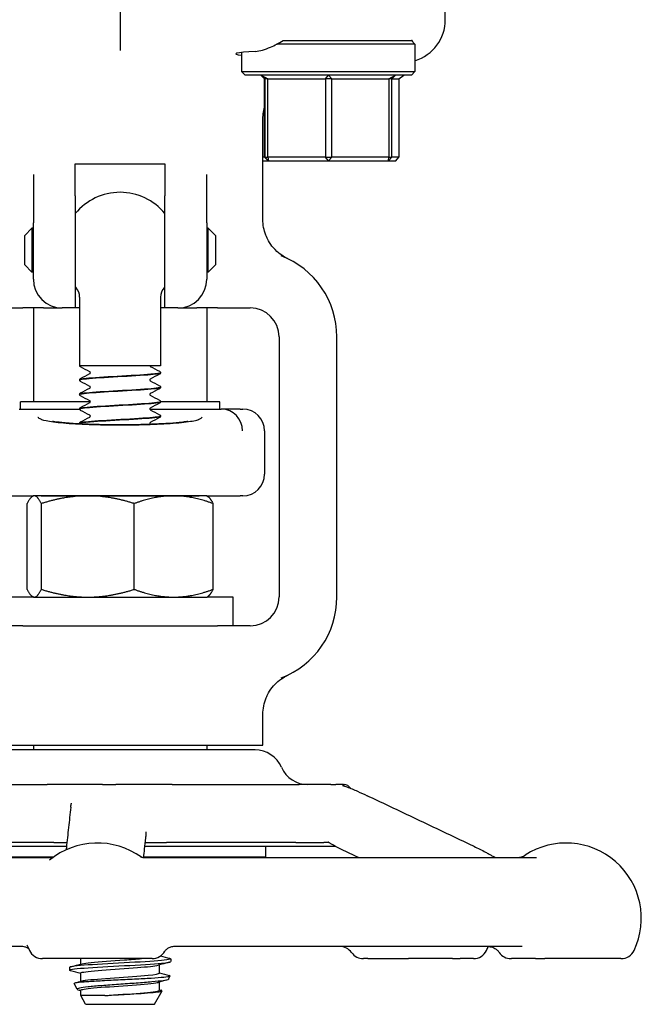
# Model space of a CAD drawing. Header units: inches. Extents: x 18 to 846, y -67 to 561.
# Tile 620 of 656: x 482.74 to 485.43, y 468.37 to 472.63. Entities that reach past the tile are written whole.
import ezdxf

# ---------------------------------------------------------------- set-up
doc = ezdxf.new("R2010")
doc.units = ezdxf.units.IN
doc.header["$LTSCALE"] = 24
doc.header["$MEASUREMENT"] = 0
doc.layers.add('Visible (ANSI)', color=7, linetype='Continuous', lineweight=30)

msp = doc.modelspace()

# ---------------------------------------------------------------- linework, layer by layer
at = {"layer": 'Visible (ANSI)'}
for p, q in [((484.58468, 472.62833), (484.58468, 473.13173)), ((483.17843, 472.68229), (483.17843, 472.49482)), ((484.45343, 472.52236), (483.8553, 472.52236)), ((483.9597, 472.53798), (484.4378, 472.53798)), ((484.4415, 472.53798), (484.4378, 472.53798)), ((484.4378, 472.53798), (484.45343, 472.52236)), ((484.45343, 472.52236), (484.45343, 472.40361)), ((483.70343, 472.48676), (483.70343, 472.40361)), ((483.70343, 472.40361), (484.45343, 472.40361)), ((483.71905, 472.38798), (483.70343, 472.40361)), ((484.4378, 472.38798), (484.45343, 472.40361)), ((484.4378, 472.38798), (483.71905, 472.38798)), ((483.78695, 472.38798), (483.8027, 472.37236)), ((483.78866, 472.38798), (483.81781, 472.37236)), ((483.80416, 472.37236), (483.78866, 472.38798)), ((483.8027, 472.37236), (483.80416, 472.37236)), ((483.8027, 472.03361), (483.8027, 472.37236)), ((483.81781, 472.37236), (483.80416, 472.37236)), ((483.80416, 472.37236), (483.80416, 472.03361)), ((483.81781, 472.03361), (483.81781, 472.37236)), ((483.81781, 472.37236), (484.06648, 472.37236)), ((484.06648, 472.37236), (484.08014, 472.38798)), ((484.09354, 472.37236), (484.06648, 472.37236)), ((484.06648, 472.37236), (484.06648, 472.03361)), ((484.08014, 472.38798), (484.09354, 472.37236)), ((484.09354, 472.37236), (484.34074, 472.37236)), ((484.09354, 472.03361), (484.09354, 472.37236)), ((484.34074, 472.37236), (484.36991, 472.38798)), ((484.35416, 472.37236), (484.34074, 472.37236)), ((484.34074, 472.37236), (484.34074, 472.03361)), ((484.36991, 472.38798), (484.35416, 472.37236)), ((484.35416, 472.37236), (484.38324, 472.37236)), ((484.35416, 472.03361), (484.35416, 472.37236)), ((484.38324, 472.37236), (484.40538, 472.38798)), ((484.38324, 472.37236), (484.38324, 472.03361)), ((483.79593, 471.76427), (483.79593, 472.1915)), ((483.8027, 472.03361), (483.79593, 472.03361)), ((483.79593, 472.01798), (483.81829, 472.01798)), ((483.8027, 472.03361), (483.81829, 472.01798)), ((483.80416, 472.03361), (483.8027, 472.03361)), ((483.80416, 472.03361), (483.81781, 472.03361)), ((483.81982, 472.01798), (483.80416, 472.03361)), ((483.81781, 472.03361), (483.81982, 472.01798)), ((484.06648, 472.03361), (483.81781, 472.03361)), ((483.81829, 472.01798), (483.81982, 472.01798)), ((483.81982, 472.01798), (484.07996, 472.01798)), ((484.06648, 472.03361), (484.09354, 472.03361)), ((484.07996, 472.01798), (484.06648, 472.03361)), ((484.09354, 472.03361), (484.07996, 472.01798)), ((484.07996, 472.01798), (484.33856, 472.01798)), ((484.34074, 472.03361), (484.09354, 472.03361)), ((484.35416, 472.03361), (484.33856, 472.01798)), ((484.33856, 472.01798), (484.34074, 472.03361)), ((484.33856, 472.01798), (484.37022, 472.01798)), ((484.34074, 472.03361), (484.35416, 472.03361)), ((484.38324, 472.03361), (484.35416, 472.03361)), ((484.37022, 472.01798), (484.38324, 472.03361)), ((482.98468, 471.86665), (482.98468, 472.0048)), ((482.98468, 472.0048), (483.37218, 472.0048)), ((483.37218, 472.0048), (483.37218, 471.86665)), ((482.80343, 471.95885), (482.80343, 471.74919)), ((483.55343, 471.74919), (483.55343, 471.95885)), ((482.98468, 471.86665), (482.98468, 471.38173)), ((483.37218, 471.38173), (483.37218, 471.86665)), ((482.76593, 471.69548), (482.79718, 471.72673)), ((482.79718, 471.72673), (482.79718, 471.53673)), ((482.80343, 471.72673), (482.79718, 471.72673)), ((482.80343, 471.50673), (482.80343, 471.74919)), ((483.55343, 471.74919), (483.55343, 471.50673)), ((483.55968, 471.72673), (483.55343, 471.72673)), ((483.55968, 471.53673), (483.55968, 471.72673)), ((483.59093, 471.69548), (483.55968, 471.72673)), ((482.76593, 471.56798), (482.76593, 471.69548)), ((483.59093, 471.69548), (483.59093, 471.56798)), ((482.76593, 471.56798), (482.79718, 471.53673)), ((483.59093, 471.56798), (483.55968, 471.53673)), ((482.80343, 471.53673), (482.79718, 471.53673)), ((483.55968, 471.53673), (483.55343, 471.53673)), ((483.00343, 471.42863), (483.00343, 471.13173)), ((483.35343, 471.42863), (483.35343, 471.13173)), ((482.61593, 471.38173), (482.75784, 471.38173)), ((482.84678, 471.38173), (482.75784, 471.38173)), ((482.80343, 471.38173), (482.80343, 470.97548)), ((482.84678, 471.38173), (482.92843, 471.38173)), ((482.98468, 471.38173), (482.92843, 471.38173)), ((483.00343, 471.38173), (482.98468, 471.38173)), ((483.37218, 471.38173), (483.35343, 471.38173)), ((483.42843, 471.38173), (483.37218, 471.38173)), ((483.42843, 471.38173), (483.51008, 471.38173)), ((483.59901, 471.38173), (483.51008, 471.38173)), ((483.55343, 471.38173), (483.55343, 470.97548)), ((483.59901, 471.38173), (483.74093, 471.38173)), ((483.86593, 471.25673), (483.86593, 470.13173)), ((484.11593, 470.13173), (484.11593, 471.25673)), ((483.35343, 471.13173), (483.00343, 471.13173)), ((483.35343, 471.10179), (483.35343, 471.10117)), ((483.00343, 471.07051), (483.00343, 471.06988)), ((483.35343, 471.03922), (483.35343, 471.0386)), ((483.00343, 471.00794), (483.00343, 471.00732)), ((483.04969, 470.97548), (482.74718, 470.97548)), ((482.74718, 470.94423), (482.74718, 470.97548)), ((483.60968, 470.97548), (483.35338, 470.97548)), ((483.35343, 470.97666), (483.35343, 470.97604)), ((483.60968, 470.94423), (483.60968, 470.97548)), ((482.7413, 470.94423), (483.00347, 470.94423)), ((483.00343, 470.94538), (483.00343, 470.94476)), ((483.30717, 470.94423), (483.61555, 470.94423)), ((483.35343, 470.9141), (483.35343, 470.91348)), ((483.69826, 470.94423), (483.61555, 470.94423)), ((483.69826, 470.94423), (483.70968, 470.94423)), ((483.00343, 470.88282), (483.00343, 470.8822)), ((483.80343, 470.85048), (483.80343, 470.66298)), ((482.6586, 470.56923), (482.80343, 470.56923)), ((482.80343, 470.56923), (482.79962, 470.56703)), ((482.8072, 470.56923), (482.80343, 470.56923)), ((483.03876, 470.56923), (482.8072, 470.56923)), ((482.83684, 470.56963), (483.52002, 470.56963)), ((483.00343, 470.56963), (483.00343, 470.56938)), ((483.40999, 470.56923), (483.03876, 470.56923)), ((483.55343, 470.56923), (483.40999, 470.56923)), ((483.55343, 470.56923), (483.69826, 470.56923)), ((483.55343, 470.56923), (483.55724, 470.56703)), ((483.70968, 470.56923), (483.69826, 470.56923)), ((482.77657, 470.16472), (482.77657, 470.53574)), ((482.83783, 470.16472), (482.83783, 470.53574)), ((483.23969, 470.16472), (483.23969, 470.53574)), ((483.58029, 470.16472), (483.58029, 470.53574)), ((482.69093, 470.13173), (482.80256, 470.13173)), ((482.80343, 470.13123), (482.79962, 470.13343)), ((482.80343, 470.13123), (482.8072, 470.13123)), ((482.8072, 470.13123), (483.03876, 470.13123)), ((483.03876, 470.13123), (483.40999, 470.13123)), ((483.40999, 470.13123), (483.55343, 470.13123)), ((483.55343, 470.13123), (483.55724, 470.13343)), ((483.55429, 470.13173), (483.66593, 470.13173)), ((483.66593, 470.13173), (483.66593, 470.00673)), ((482.75784, 470.00673), (482.61593, 470.00673)), ((482.75784, 470.00673), (483.59901, 470.00673)), ((483.74093, 470.00673), (483.59901, 470.00673)), ((483.79593, 469.49023), (483.79593, 469.62419)), ((482.57502, 469.49023), (483.78184, 469.49023)), ((483.76175, 469.47023), (482.59513, 469.47023)), ((482.80343, 469.49023), (482.80343, 469.47023)), ((483.55343, 469.49023), (483.55343, 469.47023)), ((483.78184, 469.49023), (483.78947, 469.49023)), ((483.78947, 469.49023), (483.79593, 469.49023)), ((482.35228, 469.32023), (482.86357, 469.32023)), ((483.10193, 469.32023), (482.86357, 469.32023)), ((483.10193, 469.32023), (483.16057, 469.32023)), ((483.40429, 469.32023), (483.16057, 469.32023)), ((483.40429, 469.32023), (483.95245, 469.32023)), ((484.09039, 469.32023), (483.95245, 469.32023)), ((484.09039, 469.32023), (484.11118, 469.32023)), ((484.14417, 469.32023), (484.11118, 469.32023)), ((484.14417, 469.32023), (484.14718, 469.32023)), ((482.24093, 469.05461), (482.94682, 469.05461)), ((482.89133, 469.07023), (482.3694, 469.07023)), ((482.89133, 469.07023), (482.3694, 469.07023)), ((482.89133, 469.07023), (482.94851, 469.07023)), ((483.28451, 469.05461), (484.10706, 469.05461)), ((483.28618, 469.07023), (483.37893, 469.07023)), ((483.93849, 469.07023), (483.37893, 469.07023)), ((483.93849, 469.07023), (483.37893, 469.07023)), ((483.80835, 469.00736), (483.80835, 469.05461)), ((483.93849, 469.07023), (484.05979, 469.07023)), ((481.29993, 469.00523), (482.88062, 469.00523)), ((482.54851, 469.00736), (482.8911, 469.00736)), ((482.83468, 469.00736), (482.83468, 469.00673)), ((482.89022, 469.00673), (482.83468, 469.00673)), ((482.84919, 469.00523), (482.85207, 469.00673)), ((483.52218, 469.00673), (483.27935, 469.00673)), ((483.27942, 469.00736), (483.80835, 469.00736)), ((483.28467, 469.00523), (484.97933, 469.00523)), ((483.50327, 469.00673), (483.50039, 469.00523)), ((483.52218, 469.00736), (483.52218, 469.00673)), ((482.75231, 468.62023), (481.35065, 468.62023)), ((484.91735, 468.62023), (483.41465, 468.62023)), ((483.31693, 468.56773), (482.8426, 468.56773)), ((483.00843, 468.54392), (483.00843, 468.56773)), ((483.31693, 468.56773), (483.31701, 468.56773)), ((483.39718, 468.56684), (483.39718, 468.55498)), ((484.24945, 468.56773), (484.23051, 468.56773)), ((484.24945, 468.56773), (484.42581, 468.56773)), ((484.61643, 468.56773), (484.42581, 468.56773)), ((484.61643, 468.56773), (484.64828, 468.56773)), ((484.70634, 468.56773), (484.64828, 468.56773)), ((484.86889, 468.56773), (484.87065, 468.56773)), ((484.97414, 468.56773), (484.87065, 468.56773)), ((484.97414, 468.56773), (485.01475, 468.56773)), ((485.34442, 468.56773), (485.01475, 468.56773)), ((482.95968, 468.52977), (482.95968, 468.51791)), ((483.34843, 468.50531), (483.34843, 468.54084)), ((483.00843, 468.46978), (483.00843, 468.50531)), ((483.38736, 468.4783), (483.39555, 468.49312)), ((482.99342, 468.43505), (482.97924, 468.46069)), ((483.34843, 468.43117), (483.34843, 468.4667)), ((483.00843, 468.4079), (483.00843, 468.43117)), ((483.11208, 468.4079), (483.00843, 468.4079)), ((483.02926, 468.37023), (483.00843, 468.4079)), ((483.3276, 468.37023), (483.35968, 468.42826)), ((483.02926, 468.37023), (483.3276, 468.37023))]:
    msp.add_line(p, q, dxfattribs=at)
for centre, radius, start, end in [((483.17843, 471.63173), 0.25, 39.19497, 140.80503), ((483.74093, 471.25673), 0.375, 0, 69.10429), ((482.92843, 471.50673), 0.125, 180, 270), ((483.42843, 471.50673), 0.125, 270, 0), ((483.17843, 471.63173), 0.25, 219.19497, 220.5358), ((482.94093, 471.42863), 0.0625, 0, 40.5358), ((483.41593, 471.42863), 0.0625, 139.4642, 180), ((483.17843, 471.63173), 0.25, 319.4642, 320.80503), ((483.74093, 471.25673), 0.125, 0, 90), ((483.70968, 470.85048), 0.09375, 0, 90), ((483.70968, 470.66298), 0.09375, 270, 0), ((483.74093, 470.13173), 0.125, 270, 0), ((483.74093, 470.13173), 0.375, 290.89571, 0), ((483.7618, 469.34523), 0.125, 23.57818, 90), ((483.99093, 469.44523), 0.125, 203.57818, 270), ((484.14718, 469.28898), 0.03125, 30.66159, 90), ((483.07977, 468.74273), 0.325, 54.08441, 129.50864), ((485.10725, 468.74273), 0.325, 334.62307, 122.99589), ((484.89623, 469.06773), 0.0625, 270, 302.99589), ((483.07977, 468.74273), 0.325, 200.67071, 205.37693), ((484.12868, 468.55773), 0.0625, 35.45054, 90), ((484.46917, 468.74273), 0.325, 334.62307, 337.8564), ((482.8426, 468.63023), 0.0625, 205.37693, 270), ((483.317, 468.63023), 0.0625, 270, 331.08084), ((484.23051, 468.63023), 0.0625, 215.45054, 270), ((484.70634, 468.63023), 0.0625, 270, 334.62307), ((484.86889, 468.63023), 0.0625, 214.46729, 270), ((485.34442, 468.63023), 0.0625, 270, 334.62307)]:
    msp.add_arc(centre, radius, start, end, dxfattribs=at)
for centre, major_axis, ratio, start_param, end_param in [((484.39552, 472.62941), (-0.18003, 0.0586), 0.9903423, 2.1937689, 3.4534494), ((484.07843, 472.48073), (0.4, 0), 0.0433333, 2.4752022, 3.4970139), ((483.38973, 470.85048), (0.24503, 0.08795), 0.1325254, 0.3357379, 0.3537118), ((483.61642, 470.85048), (-0.01834, 0.09202), 0.976791, 4.5200982, 6.0729206)]:
    msp.add_ellipse(centre, major_axis=major_axis, ratio=ratio, start_param=start_param, end_param=end_param, dxfattribs=at)
for points, knots in [([(483.76401, 472.49145), (483.78295, 472.49249), (483.80547, 472.49919), (483.84687, 472.51749), (483.86505, 472.5272), (483.88285, 472.53798)], [2.4581256, 2.4581256, 2.4581256, 2.4581256, 2.68988255, 2.68988255, 2.85814401, 2.85814401, 2.85814401, 2.85814401]), ([(483.82033, 471.67178), (483.81577, 471.67982), (483.81181, 471.6882), (483.80018, 471.71836), (483.79593, 471.74122), (483.79593, 471.76427)], [0.29103261, 0.29103261, 0.29103261, 0.29103261, 0.36171436, 0.36171436, 0.53738428, 0.53738428, 0.53738428, 0.53738428]), ([(483.89535, 471.59875), (483.8944, 471.59926), (483.89346, 471.59977), (483.88287, 471.60561), (483.86137, 471.61847), (483.83309, 471.65159), (483.82622, 471.66139), (483.82033, 471.67178)], [0.01027275, 0.01027275, 0.01027275, 0.01027275, 0.01655356, 0.01655356, 0.11390533, 0.11390533, 0.15067112, 0.15067112, 0.15067112, 0.15067112]), ([(483.9026, 471.59509), (483.9025, 471.59514), (483.90241, 471.59518), (483.89993, 471.59637), (483.89761, 471.59755), (483.89535, 471.59875)], [-0.369912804, -0.369912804, -0.369912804, -0.369912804, -0.369497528, -0.369497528, -0.358790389, -0.358790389, -0.358790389, -0.358790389]), ([(483.00764, 471.12641), (483.00696, 471.12677), (483.00626, 471.12719), (483.00509, 471.12833), (483.00468, 471.12882), (483.00395, 471.13007), (483.00363, 471.13087), (483.0035, 471.13173)], [0, 0, 0, 0, 0.023435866, 0.023435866, 0.035520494, 0.035520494, 0.047958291, 0.047958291, 0.047958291, 0.047958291]), ([(483.3072, 471.13173), (483.30743, 471.13063), (483.30799, 471.12984), (483.30868, 471.1291), (483.30887, 471.129), (483.30891, 471.12897), (483.30891, 471.12897), (483.30891, 471.12897)], [0, 0, 0, 0, 0.019585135, 0.019585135, 0.03717489, 0.03717489, 0.039574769, 0.039574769, 0.039574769, 0.039574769]), ([(483.00343, 471.07053), (483.00349, 471.07181), (483.00397, 471.07301), (483.00507, 471.07467), (483.00566, 471.07521), (483.0067, 471.07602), (483.00718, 471.0763), (483.00764, 471.07654)], [0, 0, 0, 0, 0.017960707, 0.017960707, 0.035135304, 0.035135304, 0.051182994, 0.051182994, 0.051182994, 0.051182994]), ([(483.00377, 471.06986), (483.0037, 471.07142), (483.00989, 471.07299), (483.02233, 471.07456), (483.04679, 471.07763), (483.09484, 471.08071), (483.14815, 471.08379), (483.20125, 471.08686), (483.25832, 471.08993), (483.29776, 471.093), (483.33277, 471.09572), (483.35316, 471.09844), (483.35338, 471.10117)], [94.2450706, 94.2450706, 94.2450706, 94.2450706, 94.7168163, 94.7168163, 94.7168163, 95.6446581, 95.6446581, 95.6446581, 96.5689115, 96.5689115, 96.5689115, 97.3893723, 97.3893723, 97.3893723, 97.3893723]), ([(483.35326, 471.10181), (483.35312, 471.09944), (483.33815, 471.09707), (483.31091, 471.0947), (483.2755, 471.09161), (483.22019, 471.08853), (483.16613, 471.08545), (483.11207, 471.08236), (483.06055, 471.07928), (483.03124, 471.0762), (483.01321, 471.0743), (483.00385, 471.0724), (483.00373, 471.07051)], [-103.6752666, -103.6752666, -103.6752666, -103.6752666, -102.9605503, -102.9605503, -102.9605503, -102.0313957, -102.0313957, -102.0313957, -101.1024988, -101.1024988, -101.1024988, -100.5309649, -100.5309649, -100.5309649, -100.5309649]), ([(483.04976, 471.10148), (483.04976, 471.10268), (483.04926, 471.1038), (483.04847, 471.10488), (483.04818, 471.10509), (483.04798, 471.10525), (483.04794, 471.10526), (483.04794, 471.10526)], [0, 0, 0, 0, 0.02017106, 0.02017106, 0.036592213, 0.036592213, 0.045399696, 0.045399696, 0.045399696, 0.045399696]), ([(483.04797, 471.0977), (483.04803, 471.09774), (483.0482, 471.09785), (483.04871, 471.09839), (483.04902, 471.09877), (483.04956, 471.09991), (483.04976, 471.10069), (483.04976, 471.10148)], [0.008751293, 0.008751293, 0.008751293, 0.008751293, 0.024017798, 0.024017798, 0.03673453, 0.03673453, 0.049915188, 0.049915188, 0.049915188, 0.049915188]), ([(483.34922, 471.10782), (483.34993, 471.10745), (483.3507, 471.10699), (483.35194, 471.10571), (483.35238, 471.10514), (483.35311, 471.10369), (483.35338, 471.10277), (483.35343, 471.10181)], [0, 0, 0, 0, 0.024898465, 0.024898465, 0.037820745, 0.037820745, 0.051208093, 0.051208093, 0.051208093, 0.051208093]), ([(483.35343, 471.10114), (483.35337, 471.09986), (483.35289, 471.09866), (483.35179, 471.097), (483.35119, 471.09646), (483.35015, 471.09566), (483.34968, 471.09537), (483.34922, 471.09513)], [0, 0, 0, 0, 0.017960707, 0.017960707, 0.035135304, 0.035135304, 0.051182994, 0.051182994, 0.051182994, 0.051182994]), ([(483.00764, 471.06385), (483.00692, 471.06423), (483.00616, 471.06468), (483.00492, 471.06597), (483.00448, 471.06653), (483.00375, 471.06798), (483.00347, 471.06891), (483.00343, 471.06986)], [0, 0, 0, 0, 0.024898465, 0.024898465, 0.037820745, 0.037820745, 0.051208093, 0.051208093, 0.051208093, 0.051208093]), ([(483.00362, 471.0073), (483.0035, 471.00809), (483.00504, 471.00889), (483.00834, 471.00969), (483.0211, 471.01277), (483.05981, 471.01586), (483.10967, 471.01894), (483.15942, 471.02202), (483.21909, 471.0251), (483.26595, 471.02818), (483.31271, 471.03125), (483.3456, 471.03432), (483.35214, 471.03739), (483.353, 471.0378), (483.3534, 471.0382), (483.35336, 471.0386)], [87.9618853, 87.9618853, 87.9618853, 87.9618853, 88.2020629, 88.2020629, 88.2020629, 89.131595, 89.131595, 89.131595, 90.0591077, 90.0591077, 90.0591077, 90.9847722, 90.9847722, 90.9847722, 91.106187, 91.106187, 91.106187, 91.106187]), ([(483.35343, 471.03925), (483.35343, 471.03924), (483.35343, 471.03923), (483.35343, 471.03923), (483.35343, 471.03615), (483.32669, 471.03307), (483.28339, 471.02999), (483.2401, 471.02691), (483.18129, 471.02383), (483.12936, 471.02075), (483.07745, 471.01768), (483.03364, 471.0146), (483.01461, 471.01152), (483.00724, 471.01033), (483.00365, 471.00914), (483.00373, 471.00794)], [-97.3920813, -97.3920813, -97.3920813, -97.3920813, -97.3894346, -97.3894346, -97.3894346, -96.461786, -96.461786, -96.461786, -95.5343789, -95.5343789, -95.5343789, -94.6072107, -94.6072107, -94.6072107, -94.2477796, -94.2477796, -94.2477796, -94.2477796]), ([(483.04976, 471.03891), (483.04976, 471.04012), (483.04926, 471.04124), (483.04847, 471.04232), (483.04818, 471.04253), (483.04798, 471.04268), (483.04794, 471.0427), (483.04794, 471.0427)], [0, 0, 0, 0, 0.02017106, 0.02017106, 0.036592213, 0.036592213, 0.045399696, 0.045399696, 0.045399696, 0.045399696]), ([(483.04797, 471.03514), (483.04803, 471.03518), (483.0482, 471.03529), (483.04871, 471.03583), (483.04902, 471.03621), (483.04956, 471.03735), (483.04976, 471.03813), (483.04976, 471.03891)], [0.008751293, 0.008751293, 0.008751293, 0.008751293, 0.024017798, 0.024017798, 0.03673453, 0.03673453, 0.049915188, 0.049915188, 0.049915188, 0.049915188]), ([(483.30891, 471.07398), (483.30887, 471.07396), (483.30869, 471.07386), (483.30814, 471.07328), (483.30783, 471.0729), (483.3073, 471.07176), (483.30709, 471.07098), (483.30709, 471.0702)], [0.006616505, 0.006616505, 0.006616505, 0.006616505, 0.024017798, 0.024017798, 0.03673453, 0.03673453, 0.049915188, 0.049915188, 0.049915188, 0.049915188]), ([(483.30709, 471.0702), (483.30709, 471.06899), (483.3076, 471.06787), (483.30839, 471.06679), (483.30867, 471.06658), (483.30888, 471.06643), (483.30891, 471.06641), (483.30891, 471.06641)], [0, 0, 0, 0, 0.02017106, 0.02017106, 0.036592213, 0.036592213, 0.045399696, 0.045399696, 0.045399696, 0.045399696]), ([(483.34922, 471.04526), (483.34993, 471.04488), (483.3507, 471.04443), (483.35194, 471.04314), (483.35238, 471.04258), (483.35311, 471.04112), (483.35338, 471.0402), (483.35343, 471.03925)], [0, 0, 0, 0, 0.024898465, 0.024898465, 0.037820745, 0.037820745, 0.051208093, 0.051208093, 0.051208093, 0.051208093]), ([(483.35343, 471.03858), (483.35337, 471.0373), (483.35289, 471.0361), (483.35179, 471.03444), (483.35119, 471.0339), (483.35015, 471.03309), (483.34968, 471.03281), (483.34922, 471.03257)], [0, 0, 0, 0, 0.017960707, 0.017960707, 0.035135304, 0.035135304, 0.051182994, 0.051182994, 0.051182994, 0.051182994]), ([(483.00343, 471.00797), (483.00349, 471.00925), (483.00397, 471.01045), (483.00507, 471.01211), (483.00566, 471.01265), (483.0067, 471.01345), (483.00718, 471.01374), (483.00764, 471.01398)], [0, 0, 0, 0, 0.017960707, 0.017960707, 0.035135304, 0.035135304, 0.051182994, 0.051182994, 0.051182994, 0.051182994]), ([(483.00764, 471.00129), (483.00692, 471.00166), (483.00616, 471.00212), (483.00492, 471.0034), (483.00448, 471.00397), (483.00375, 471.00542), (483.00347, 471.00634), (483.00343, 471.0073)], [0, 0, 0, 0, 0.024898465, 0.024898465, 0.037820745, 0.037820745, 0.051208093, 0.051208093, 0.051208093, 0.051208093]), ([(483.30891, 471.01142), (483.30887, 471.0114), (483.30869, 471.0113), (483.30814, 471.01072), (483.30783, 471.01034), (483.3073, 471.0092), (483.30709, 471.00842), (483.30709, 471.00763)], [0.006616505, 0.006616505, 0.006616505, 0.006616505, 0.024017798, 0.024017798, 0.03673453, 0.03673453, 0.049915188, 0.049915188, 0.049915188, 0.049915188]), ([(483.30709, 471.00763), (483.30709, 471.00643), (483.3076, 471.00531), (483.30839, 471.00423), (483.30867, 471.00401), (483.30888, 471.00386), (483.30891, 471.00385), (483.30891, 471.00385)], [0, 0, 0, 0, 0.02017106, 0.02017106, 0.036592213, 0.036592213, 0.045399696, 0.045399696, 0.045399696, 0.045399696]), ([(483.00343, 470.94473), (483.00343, 470.94482), (483.00344, 470.9449), (483.00347, 470.94498), (483.00468, 470.94805), (483.03239, 470.95112), (483.07611, 470.95418), (483.11979, 470.95725), (483.17844, 470.96031), (483.2299, 470.96337), (483.28133, 470.96643), (483.32438, 470.9695), (483.34282, 470.97256), (483.34982, 470.97372), (483.35322, 470.97488), (483.35314, 470.97604)], [81.6787, 81.6787, 81.6787, 81.6787, 81.7038978, 81.7038978, 81.7038978, 82.6277161, 82.6277161, 82.6277161, 83.5507651, 83.5507651, 83.5507651, 84.4730857, 84.4730857, 84.4730857, 84.8230016, 84.8230016, 84.8230016, 84.8230016]), ([(483.00343, 470.94541), (483.00349, 470.94668), (483.00397, 470.94788), (483.00507, 470.94954), (483.00566, 470.95009), (483.0067, 470.95089), (483.00718, 470.95117), (483.00764, 470.95141)], [0, 0, 0, 0, 0.017960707, 0.017960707, 0.035135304, 0.035135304, 0.051182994, 0.051182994, 0.051182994, 0.051182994]), ([(483.35327, 470.97669), (483.35338, 470.976), (483.35223, 470.97531), (483.34975, 470.97462), (483.33874, 470.97154), (483.30177, 470.96847), (483.25288, 470.9654), (483.20401, 470.96232), (483.14438, 470.95925), (483.09664, 470.95618), (483.04891, 470.95311), (483.01418, 470.95004), (483.00563, 470.94696), (483.00417, 470.94644), (483.00348, 470.94591), (483.00353, 470.94538)], [-91.108896, -91.108896, -91.108896, -91.108896, -90.9008742, -90.9008742, -90.9008742, -89.9748609, -89.9748609, -89.9748609, -89.0490707, -89.0490707, -89.0490707, -88.1235008, -88.1235008, -88.1235008, -87.9645943, -87.9645943, -87.9645943, -87.9645943]), ([(483.04976, 470.97635), (483.04976, 470.97756), (483.04926, 470.97868), (483.04847, 470.97976), (483.04818, 470.97997), (483.04798, 470.98012), (483.04794, 470.98014), (483.04794, 470.98014)], [0, 0, 0, 0, 0.02017106, 0.02017106, 0.036592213, 0.036592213, 0.045399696, 0.045399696, 0.045399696, 0.045399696]), ([(483.04797, 470.97258), (483.04803, 470.97261), (483.0482, 470.97273), (483.04871, 470.97326), (483.04902, 470.97365), (483.04956, 470.97478), (483.04976, 470.97556), (483.04976, 470.97635)], [0.008751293, 0.008751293, 0.008751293, 0.008751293, 0.024017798, 0.024017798, 0.03673453, 0.03673453, 0.049915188, 0.049915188, 0.049915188, 0.049915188]), ([(483.30891, 470.94885), (483.30887, 470.94883), (483.30869, 470.94874), (483.30814, 470.94816), (483.30783, 470.94777), (483.3073, 470.94664), (483.30709, 470.94586), (483.30709, 470.94507)], [0.006616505, 0.006616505, 0.006616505, 0.006616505, 0.024017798, 0.024017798, 0.03673453, 0.03673453, 0.049915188, 0.049915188, 0.049915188, 0.049915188]), ([(483.34922, 470.98269), (483.34993, 470.98232), (483.3507, 470.98187), (483.35194, 470.98058), (483.35238, 470.98002), (483.35311, 470.97856), (483.35338, 470.97764), (483.35343, 470.97669)], [0, 0, 0, 0, 0.024898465, 0.024898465, 0.037820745, 0.037820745, 0.051208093, 0.051208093, 0.051208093, 0.051208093]), ([(483.35343, 470.97601), (483.35337, 470.97474), (483.35289, 470.97354), (483.35179, 470.97188), (483.35119, 470.97133), (483.35015, 470.97053), (483.34968, 470.97025), (483.34922, 470.97001)], [0, 0, 0, 0, 0.017960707, 0.017960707, 0.035135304, 0.035135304, 0.051182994, 0.051182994, 0.051182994, 0.051182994]), ([(482.82295, 470.90962), (482.823, 470.90957), (482.82305, 470.90951), (482.82351, 470.90901), (482.82397, 470.90855), (482.82617, 470.90653), (482.82841, 470.90493), (482.83286, 470.90243), (482.83472, 470.9015), (482.83726, 470.90039), (482.83776, 470.90018), (482.83826, 470.89997)], [-0.00483264, -0.00483264, -0.00483264, -0.00483264, 0, 0, 0.03929975, 0.03929975, 0.17286172, 0.17286172, 0.25278744, 0.25278744, 0.27153158, 0.27153158, 0.27153158, 0.27153158]), ([(483.00764, 470.93873), (483.00692, 470.9391), (483.00616, 470.93955), (483.00492, 470.94084), (483.00448, 470.9414), (483.00375, 470.94286), (483.00347, 470.94378), (483.00343, 470.94473)], [0, 0, 0, 0, 0.024898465, 0.024898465, 0.037820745, 0.037820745, 0.051208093, 0.051208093, 0.051208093, 0.051208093]), ([(483.35311, 470.91413), (483.35322, 470.91279), (483.34877, 470.91146), (483.33964, 470.91012), (483.31866, 470.90705), (483.27346, 470.90398), (483.22116, 470.90091), (483.16887, 470.89785), (483.11072, 470.89478), (483.06871, 470.89171), (483.02812, 470.88875), (483.00353, 470.88578), (483.00343, 470.88282)], [-84.8257107, -84.8257107, -84.8257107, -84.8257107, -84.4233738, -84.4233738, -84.4233738, -83.4988671, -83.4988671, -83.4988671, -82.5745653, -82.5745653, -82.5745653, -81.681409, -81.681409, -81.681409, -81.681409]), ([(483.00356, 470.88217), (483.00371, 470.88465), (483.02018, 470.88713), (483.0497, 470.88961), (483.08643, 470.89269), (483.14246, 470.89578), (483.19639, 470.89886), (483.25025, 470.90194), (483.30073, 470.90502), (483.32855, 470.9081), (483.34473, 470.9099), (483.35303, 470.91169), (483.35311, 470.91348)], [75.3955147, 75.3955147, 75.3955147, 75.3955147, 76.1425075, 76.1425075, 76.1425075, 77.0718173, 77.0718173, 77.0718173, 78.0001054, 78.0001054, 78.0001054, 78.5398163, 78.5398163, 78.5398163, 78.5398163]), ([(483.04976, 470.91379), (483.04976, 470.915), (483.04926, 470.91612), (483.04847, 470.91719), (483.04818, 470.91741), (483.04798, 470.91756), (483.04794, 470.91758), (483.04794, 470.91758)], [0, 0, 0, 0, 0.02017106, 0.02017106, 0.036592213, 0.036592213, 0.045399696, 0.045399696, 0.045399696, 0.045399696]), ([(483.04797, 470.91002), (483.04803, 470.91005), (483.0482, 470.91016), (483.04871, 470.9107), (483.04902, 470.91108), (483.04956, 470.91222), (483.04976, 470.913), (483.04976, 470.91379)], [0.008751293, 0.008751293, 0.008751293, 0.008751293, 0.024017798, 0.024017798, 0.03673453, 0.03673453, 0.049915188, 0.049915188, 0.049915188, 0.049915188]), ([(483.30709, 470.94507), (483.30709, 470.94386), (483.3076, 470.94274), (483.30839, 470.94167), (483.30867, 470.94145), (483.30888, 470.9413), (483.30891, 470.94128), (483.30891, 470.94128)], [0, 0, 0, 0, 0.02017106, 0.02017106, 0.036592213, 0.036592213, 0.045399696, 0.045399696, 0.045399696, 0.045399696]), ([(483.34922, 470.92013), (483.34993, 470.91976), (483.3507, 470.91931), (483.35194, 470.91802), (483.35238, 470.91746), (483.35311, 470.916), (483.35338, 470.91508), (483.35343, 470.91413)], [0, 0, 0, 0, 0.024898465, 0.024898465, 0.037820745, 0.037820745, 0.051208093, 0.051208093, 0.051208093, 0.051208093]), ([(483.35343, 470.91345), (483.35337, 470.91217), (483.35289, 470.91098), (483.35179, 470.90932), (483.35119, 470.90877), (483.35015, 470.90797), (483.34968, 470.90769), (483.34922, 470.90745)], [0, 0, 0, 0, 0.017960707, 0.017960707, 0.035135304, 0.035135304, 0.051182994, 0.051182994, 0.051182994, 0.051182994]), ([(483.5186, 470.89997), (483.5191, 470.90017), (483.51959, 470.90039), (483.52214, 470.9015), (483.524, 470.90243), (483.52843, 470.90492), (483.53066, 470.90651), (483.53287, 470.90853), (483.53334, 470.909), (483.53381, 470.90951), (483.53386, 470.90957), (483.53391, 470.90962)], [0.05166308, 0.05166308, 0.05166308, 0.05166308, 0.07036558, 0.07036558, 0.15060424, 0.15060424, 0.28322209, 0.28322209, 0.32342002, 0.32342002, 0.3282584, 0.3282584, 0.3282584, 0.3282584]), ([(482.83826, 470.89997), (482.8475, 470.89611), (482.86527, 470.89245), (482.91586, 470.88594), (482.94819, 470.88314), (483.02333, 470.87879), (483.0654, 470.87727), (483.15385, 470.87572), (483.19937, 470.8757), (483.28794, 470.87717), (483.33014, 470.87865), (483.4057, 470.88292), (483.43834, 470.88568), (483.49052, 470.89223), (483.50908, 470.89599), (483.5186, 470.89997)], [0, 0, 0, 0, 0.344205, 0.344205, 0.6883035, 0.6883035, 1.0322227, 1.0322227, 1.3758839, 1.3758839, 1.7193458, 1.7193458, 2.0628667, 2.0628667, 2.4173808, 2.4173808, 2.4173808, 2.4173808]), ([(483.47086, 470.89134), (483.47086, 470.89133), (483.47071, 470.8913), (483.46932, 470.891), (483.46615, 470.89039), (483.45484, 470.88863), (483.44502, 470.88736), (483.41743, 470.8845), (483.3982, 470.88293), (483.35109, 470.87997), (483.32252, 470.87866), (483.26037, 470.87674), (483.22586, 470.87616), (483.1566, 470.87593), (483.12156, 470.87628), (483.05484, 470.87788), (483.02363, 470.87909), (482.9686, 470.88217), (482.94491, 470.88399), (482.90978, 470.88754), (482.89686, 470.88934), (482.88818, 470.89087), (482.88675, 470.89117), (482.88608, 470.89131), (482.886, 470.89133), (482.886, 470.89133)], [-3.9197905, -3.9197905, -3.9197905, -3.9197905, -3.8923457, -3.8923457, -3.779618, -3.779618, -3.6122028, -3.6122028, -3.3893232, -3.3893232, -3.1324583, -3.1324583, -2.8590136, -2.8590136, -2.5819763, -2.5819763, -2.308624, -2.308624, -2.0477624, -2.0477624, -1.8214592, -1.8214592, -1.7487926, -1.7487926, -1.7289388, -1.7289388, -1.7289388, -1.7289388]), ([(483.00343, 470.88285), (483.00349, 470.88412), (483.00397, 470.88532), (483.00507, 470.88698), (483.00566, 470.88753), (483.0067, 470.88833), (483.00718, 470.88861), (483.00764, 470.88885)], [0, 0, 0, 0, 0.017960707, 0.017960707, 0.035135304, 0.035135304, 0.051182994, 0.051182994, 0.051182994, 0.051182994]), ([(483.30891, 470.88629), (483.30887, 470.88627), (483.30869, 470.88617), (483.30814, 470.8856), (483.30783, 470.88521), (483.3073, 470.88407), (483.30709, 470.8833), (483.30709, 470.88251)], [0.006616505, 0.006616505, 0.006616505, 0.006616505, 0.024017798, 0.024017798, 0.03673453, 0.03673453, 0.049915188, 0.049915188, 0.049915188, 0.049915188]), ([(483.30709, 470.88251), (483.30709, 470.8813), (483.3076, 470.88018), (483.30839, 470.8791), (483.30867, 470.87889), (483.30888, 470.87874), (483.30891, 470.87872), (483.30891, 470.87872)], [0, 0, 0, 0, 0.02017106, 0.02017106, 0.036592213, 0.036592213, 0.045399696, 0.045399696, 0.045399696, 0.045399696]), ([(482.83684, 470.56963), (482.82854, 470.56963), (482.82314, 470.56924), (482.82041, 470.56923), (482.82038, 470.56923), (482.82036, 470.56923)], [0.0481126, 0.0481126, 0.0481126, 0.0481126, 0.35549776, 0.35549776, 0.35797029, 0.35797029, 0.35797029, 0.35797029]), ([(483.53649, 470.56923), (483.53647, 470.56923), (483.53645, 470.56923), (483.53372, 470.56924), (483.52832, 470.56963), (483.52002, 470.56963)], [-0.00244603, -0.00244603, -0.00244603, -0.00244603, 0, 0, 0.30409051, 0.30409051, 0.30409051, 0.30409051]), ([(483.82033, 469.71668), (483.82646, 469.72749), (483.83365, 469.73766), (483.84972, 469.75619), (483.85852, 469.76454), (483.87903, 469.78056), (483.88862, 469.78607), (483.89445, 469.78923), (483.89489, 469.78947), (483.89535, 469.78971)], [0, 0, 0, 0, 0.09469213, 0.09469213, 0.18700728, 0.18700728, 0.29404594, 0.29404594, 0.30156032, 0.30156032, 0.30156032, 0.30156032]), ([(483.89535, 469.78971), (483.89761, 469.79091), (483.89993, 469.79209), (483.90241, 469.79328), (483.9025, 469.79332), (483.9026, 469.79337)], [-0.020804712, -0.020804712, -0.020804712, -0.020804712, 0, 0, 0.000806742, 0.000806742, 0.000806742, 0.000806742]), ([(483.79593, 469.62419), (483.79593, 469.6486), (483.8007, 469.67278), (483.81297, 469.7027), (483.81644, 469.70982), (483.82033, 469.71668)], [0, 0, 0, 0, 0.18604443, 0.18604443, 0.24640289, 0.24640289, 0.24640289, 0.24640289]), ([(484.14033, 469.31672), (484.14033, 469.31672), (484.14037, 469.31671), (484.14056, 469.31666), (484.14068, 469.31663), (484.14099, 469.31654), (484.14112, 469.31651), (484.14143, 469.31642), (484.14162, 469.31637), (484.14204, 469.31625), (484.14228, 469.31619), (484.143, 469.31599), (484.14351, 469.31584), (484.14586, 469.31517), (484.14756, 469.31465), (484.15263, 469.31303), (484.15605, 469.31184), (484.16676, 469.3079), (484.17435, 469.30484), (484.18958, 469.29848), (484.19735, 469.29511), (484.2195, 469.28528), (484.23355, 469.27871), (484.24727, 469.2722)], [0.55023146, 0.55023146, 0.55023146, 0.55023146, 0.55573291, 0.55573291, 0.55952642, 0.55952642, 0.56142381, 0.56142381, 0.56333702, 0.56333702, 0.56525245, 0.56525245, 0.56911754, 0.56911754, 0.58443949, 0.58443949, 0.61464372, 0.61464372, 0.67607817, 0.67607817, 0.74039961, 0.74039961, 0.86273742, 0.86273742, 0.86273742, 0.86273742]), ([(484.70817, 469.05342), (484.67745, 469.06802), (484.64673, 469.08261), (484.58529, 469.1118), (484.55456, 469.12639), (484.49311, 469.15556), (484.46239, 469.17015), (484.40093, 469.19932), (484.37021, 469.2139), (484.30874, 469.24306), (484.27801, 469.25763), (484.24727, 469.2722)], [0.9601047, 0.9601047, 0.9601047, 0.9601047, 1.233998, 1.233998, 1.5078914, 1.5078914, 1.7817848, 1.7817848, 2.0556781, 2.0556781, 2.3295715, 2.3295715, 2.3295715, 2.3295715]), ([(482.96491, 469.22243), (482.96334, 469.20786), (482.96177, 469.19329), (482.95863, 469.16413), (482.95705, 469.14955), (482.95391, 469.12039), (482.95234, 469.1058), (482.9492, 469.07662), (482.94762, 469.06203), (482.94573, 469.04446), (482.94541, 469.04149), (482.94509, 469.03851)], [0.7332962, 0.7332962, 0.7332962, 0.7332962, 1.0071895, 1.0071895, 1.2810829, 1.2810829, 1.5549762, 1.5549762, 1.8288696, 1.8288696, 1.8847241, 1.8847241, 1.8847241, 1.8847241]), ([(482.96491, 469.22243), (482.96502, 469.22339), (482.96516, 469.22472), (482.96557, 469.22809), (482.9659, 469.23032), (482.96663, 469.23443), (482.96703, 469.23629), (482.96752, 469.23856), (482.96768, 469.23926), (482.96783, 469.23992), (482.96786, 469.24007), (482.96788, 469.24014), (482.96788, 469.24014), (482.96788, 469.24014)], [0, 0, 0, 0, 0.018818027, 0.018818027, 0.042443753, 0.042443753, 0.063358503, 0.063358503, 0.07651892, 0.07651892, 0.08373261, 0.08373261, 0.085554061, 0.085554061, 0.085554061, 0.085554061]), ([(483.29024, 469.11575), (483.29024, 469.11575), (483.29024, 469.11575), (483.29023, 469.11573), (483.29022, 469.11553), (483.29016, 469.11463), (483.2901, 469.11368), (483.28996, 469.11117), (483.28987, 469.1095), (483.28963, 469.1056), (483.28949, 469.10334), (483.28912, 469.09825), (483.28888, 469.09536), (483.28854, 469.09196), (483.28845, 469.09114), (483.28835, 469.09018), (483.28833, 469.08995), (483.2883, 469.08974)], [0.39505215, 0.39505215, 0.39505215, 0.39505215, 0.39558435, 0.39558435, 0.40525064, 0.40525064, 0.42132108, 0.42132108, 0.44262059, 0.44262059, 0.47100407, 0.47100407, 0.50890401, 0.50890401, 0.52153513, 0.52153513, 0.52574122, 0.52574122, 0.52574122, 0.52574122]), ([(483.2883, 469.08974), (483.28656, 469.07362), (483.28482, 469.05749), (483.2818, 469.02941), (483.28051, 469.01746), (483.27922, 469.0055)], [0.77160372, 0.77160372, 0.77160372, 0.77160372, 1.07474202, 1.07474202, 1.29924856, 1.29924856, 1.29924856, 1.29924856]), ([(484.0805, 469.07007), (484.08027, 469.07008), (484.08003, 469.07009), (484.07912, 469.07011), (484.07846, 469.07013), (484.07714, 469.07015), (484.07647, 469.07016), (484.07398, 469.07019), (484.07225, 469.0702), (484.06884, 469.07022), (484.06717, 469.07022), (484.06465, 469.07023), (484.06382, 469.07023), (484.06233, 469.07023), (484.06171, 469.07023), (484.06093, 469.07023), (484.06085, 469.07023), (484.06073, 469.07023), (484.06071, 469.07023), (484.06067, 469.07023), (484.06065, 469.07023), (484.06062, 469.07023), (484.06061, 469.07023), (484.06033, 469.07023), (484.06007, 469.07023), (484.0598, 469.07023)], [0.287281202, 0.287281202, 0.287281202, 0.287281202, 0.289064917, 0.289064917, 0.294371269, 0.294371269, 0.300336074, 0.300336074, 0.316953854, 0.316953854, 0.333382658, 0.333382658, 0.341579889, 0.341579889, 0.347730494, 0.347730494, 0.348500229, 0.348500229, 0.348663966, 0.348663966, 0.348829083, 0.348829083, 0.348913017, 0.348913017, 0.351147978, 0.351147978, 0.351147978, 0.351147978]), ([(484.13579, 469.03997), (484.12406, 469.04553), (484.1126, 469.05125), (484.09766, 469.06007), (484.09375, 469.06248), (484.08835, 469.06573), (484.08687, 469.06661), (484.08433, 469.06806), (484.08325, 469.06866), (484.08168, 469.06949), (484.08112, 469.06977), (484.0801, 469.07027), (484.07966, 469.07047), (484.07907, 469.07073), (484.0789, 469.0708), (484.0787, 469.07088), (484.07866, 469.07089), (484.07866, 469.07089)], [0, 0, 0, 0, 0.10474171, 0.10474171, 0.14093521, 0.14093521, 0.15449192, 0.15449192, 0.16471611, 0.16471611, 0.17102308, 0.17102308, 0.17849198, 0.17849198, 0.1854649, 0.1854649, 0.19170635, 0.19170635, 0.19170635, 0.19170635]), ([(484.70817, 469.05342), (484.72554, 469.04517), (484.74275, 469.03682), (484.76372, 469.02569), (484.76882, 469.0229), (484.77789, 469.0178), (484.78191, 469.01546), (484.78872, 469.0116), (484.79132, 469.01014), (484.79514, 469.00823), (484.79639, 469.00763), (484.79828, 469.00682), (484.799, 469.00653), (484.80015, 469.00609), (484.80061, 469.00593), (484.80164, 469.0056), (484.80201, 469.0055), (484.80223, 469.00545)], [0, 0, 0, 0, 0.15497359, 0.15497359, 0.20636211, 0.20636211, 0.24491806, 0.24491806, 0.26745771, 0.26745771, 0.27822563, 0.27822563, 0.28608386, 0.28608386, 0.29389274, 0.29389274, 0.30858895, 0.30858895, 0.30858895, 0.30858895]), ([(482.88062, 469.00523), (482.88403, 469.00523), (482.88645, 469.00556), (482.88861, 469.00594), (482.88898, 469.00601), (482.88931, 469.00608)], [0, 0, 0, 0, 0.023018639, 0.023018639, 0.0282285, 0.0282285, 0.0282285, 0.0282285]), ([(483.26685, 469.00848), (483.26753, 469.00819), (483.26861, 469.00776), (483.27202, 469.00674), (483.27419, 469.00617), (483.27935, 469.00545), (483.28174, 469.00523), (483.28467, 469.00523)], [0.52279542, 0.52279542, 0.52279542, 0.52279542, 0.545370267, 0.545370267, 0.565399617, 0.565399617, 0.577961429, 0.577961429, 0.577961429, 0.577961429]), ([(484.80171, 469.00548), (484.80171, 469.00548), (484.80174, 469.00547), (484.80197, 469.00546), (484.8021, 469.00545), (484.80249, 469.00543), (484.80261, 469.00543), (484.80283, 469.00542), (484.80292, 469.00541), (484.8031, 469.00541), (484.8032, 469.0054), (484.80342, 469.00539), (484.80353, 469.00539), (484.80378, 469.00538), (484.80391, 469.00538), (484.80429, 469.00537), (484.80455, 469.00536), (484.8053, 469.00534), (484.80576, 469.00533), (484.80793, 469.00529), (484.80936, 469.00528), (484.8124, 469.00525), (484.81396, 469.00524), (484.8165, 469.00524), (484.81749, 469.00523), (484.81897, 469.00523), (484.81947, 469.00523), (484.82036, 469.00523), (484.82073, 469.00523), (484.82123, 469.00523), (484.82129, 469.00523), (484.82135, 469.00523), (484.82136, 469.00523), (484.82138, 469.00523), (484.82138, 469.00523), (484.82163, 469.00523), (484.82187, 469.00523), (484.82211, 469.00523)], [0.378257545, 0.378257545, 0.378257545, 0.378257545, 0.386657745, 0.386657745, 0.392554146, 0.392554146, 0.394496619, 0.394496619, 0.39546607, 0.39546607, 0.396437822, 0.396437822, 0.397411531, 0.397411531, 0.398384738, 0.398384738, 0.400350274, 0.400350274, 0.404274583, 0.404274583, 0.419969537, 0.419969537, 0.438754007, 0.438754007, 0.450767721, 0.450767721, 0.456774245, 0.456774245, 0.461283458, 0.461283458, 0.461769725, 0.461769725, 0.461830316, 0.461830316, 0.461891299, 0.461891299, 0.463727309, 0.463727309, 0.463727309, 0.463727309]), ([(482.78335, 468.60946), (482.78328, 468.60952), (482.78321, 468.60958), (482.78178, 468.61081), (482.77974, 468.6124), (482.7734, 468.61591), (482.769, 468.61784), (482.75999, 468.61978), (482.75625, 468.62023), (482.75231, 468.62023)], [0.416667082, 0.416667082, 0.416667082, 0.416667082, 0.418381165, 0.418381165, 0.451270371, 0.451270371, 0.484674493, 0.484674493, 0.504153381, 0.504153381, 0.504153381, 0.504153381]), ([(483.41465, 468.62023), (483.40804, 468.62023), (483.40196, 468.61907), (483.39124, 468.61564), (483.38693, 468.61329), (483.38013, 468.60886), (483.37781, 468.60679), (483.37446, 468.60351), (483.37344, 468.60229), (483.37201, 468.60046), (483.37169, 468.59995), (483.37158, 468.59978), (483.37158, 468.59978), (483.37158, 468.59978)], [0, 0, 0, 0, 0.01956218, 0.01956218, 0.04214322, 0.04214322, 0.06689766, 0.06689766, 0.09171423, 0.09171423, 0.1193718, 0.1193718, 0.11941348, 0.11941348, 0.11941348, 0.11941348]), ([(484.7697, 468.62023), (484.77251, 468.62023), (484.77552, 468.62002), (484.7819, 468.61898), (484.78527, 468.61815), (484.79214, 468.61571), (484.79565, 468.6141), (484.80252, 468.60999), (484.80588, 468.60749), (484.81208, 468.60171), (484.81492, 468.59842), (484.81737, 468.59486)], [0, 0, 0, 0, 0.02073024, 0.02073024, 0.04146048, 0.04146048, 0.06219072, 0.06219072, 0.08292096, 0.08292096, 0.1036512, 0.1036512, 0.1036512, 0.1036512]), ([(483.39225, 468.56926), (483.39798, 468.56776), (483.39867, 468.56626), (483.39381, 468.56476), (483.38261, 468.56131), (483.34222, 468.55786), (483.28659, 468.55441), (483.23116, 468.55097), (483.16165, 468.54753), (483.10191, 468.54409), (483.04236, 468.54066), (482.99362, 468.53723), (482.97232, 468.5338), (482.96397, 468.53246), (482.95991, 468.53111), (482.95998, 468.52977)], [-28.4799629, -28.4799629, -28.4799629, -28.4799629, -28.0985528, -28.0985528, -28.0985528, -27.2207324, -27.2207324, -27.2207324, -26.3461896, -26.3461896, -26.3461896, -25.4743607, -25.4743607, -25.4743607, -25.1327412, -25.1327412, -25.1327412, -25.1327412]), ([(483.01456, 468.54547), (483.02172, 468.54738), (483.03511, 468.5493), (483.05386, 468.55121), (483.08987, 468.55488), (483.14475, 468.55855), (483.19734, 468.56223), (483.22361, 468.56406), (483.24899, 468.5659), (483.27112, 468.56773)], [25.3949515, 25.3949515, 25.3949515, 25.3949515, 25.8812012, 25.8812012, 25.8812012, 26.8150062, 26.8150062, 26.8150062, 27.2814663, 27.2814663, 27.2814663, 27.2814663]), ([(482.96434, 468.51549), (482.9627, 468.51591), (482.96148, 468.51634), (482.96071, 468.51677), (482.95451, 468.52022), (482.97795, 468.52367), (483.02293, 468.52712), (483.06792, 468.53057), (483.1336, 468.53402), (483.19732, 468.53747), (483.26103, 468.54092), (483.32158, 468.54437), (483.35807, 468.54782), (483.38334, 468.55021), (483.39674, 468.5526), (483.39694, 468.55498)], [18.6439269, 18.6439269, 18.6439269, 18.6439269, 18.7524691, 18.7524691, 18.7524691, 19.6296647, 19.6296647, 19.6296647, 20.5068064, 20.5068064, 20.5068064, 21.3838943, 21.3838943, 21.3838943, 21.9911486, 21.9911486, 21.9911486, 21.9911486]), ([(483.00853, 468.50531), (483.00848, 468.50592), (483.00912, 468.50653), (483.0105, 468.50715), (483.01873, 468.51082), (483.05291, 468.5145), (483.09986, 468.51817), (483.1468, 468.52185), (483.20536, 468.52552), (483.25295, 468.5292), (483.29648, 468.53256), (483.32986, 468.53592), (483.34259, 468.53928)], [18.8495559, 18.8495559, 18.8495559, 18.8495559, 19.0056553, 19.0056553, 19.0056553, 19.9399062, 19.9399062, 19.9399062, 20.874096, 20.874096, 20.874096, 21.7289383, 21.7289383, 21.7289383, 21.7289383]), ([(482.97924, 468.46069), (482.97865, 468.46176), (482.98128, 468.46282), (482.99438, 468.46524), (483.0066, 468.46657), (483.03955, 468.46926), (483.06006, 468.4706), (483.1068, 468.47329), (483.13265, 468.47462), (483.18639, 468.47731), (483.21377, 468.47864), (483.26648, 468.48133), (483.29127, 468.48266), (483.33492, 468.48535), (483.3533, 468.48668), (483.38108, 468.48937), (483.39012, 468.4907), (483.39672, 468.49312), (483.39614, 468.49418), (483.39211, 468.49525)], [-1.8294571, -1.8294571, -1.8294571, -1.8294571, -1.6707361, -1.6707361, -1.469445, -1.469445, -1.2659958, -1.2659958, -1.0603886, -1.0603886, -0.8526241, -0.8526241, -0.6427026, -0.6427026, -0.4306244, -0.4306244, -0.2163901, -0.2163901, -0.0441233, -0.0441233, -0.0441233, -0.0441233]), ([(483.38736, 468.4783), (483.38724, 468.47809), (483.38705, 468.47789), (483.38458, 468.47589), (483.37715, 468.47412), (483.35274, 468.47053), (483.33614, 468.46875), (483.29598, 468.46516), (483.27292, 468.46338), (483.22344, 468.45979), (483.19754, 468.45802), (483.14636, 468.45443), (483.12155, 468.45265), (483.07633, 468.44906), (483.05628, 468.44728), (483.02355, 468.44369), (483.01109, 468.44192), (482.99535, 468.43833), (482.99209, 468.43655), (482.9945, 468.43372), (482.99688, 468.43271), (483.00071, 468.43169)], [-2.471323, -2.471323, -2.471323, -2.471323, -2.4471425, -2.4471425, -2.2417348, -2.2417348, -2.0391858, -2.0391858, -1.8394961, -1.8394961, -1.6426663, -1.6426663, -1.4486971, -1.4486971, -1.2575891, -1.2575891, -1.0693429, -1.0693429, -0.8839593, -0.8839593, -0.7797575, -0.7797575, -0.7797575, -0.7797575]), ([(483.01442, 468.47133), (483.01774, 468.47224), (483.0225, 468.47315), (483.0287, 468.47406), (483.05377, 468.47773), (483.10176, 468.48141), (483.15416, 468.48508), (483.20655, 468.48876), (483.26207, 468.49243), (483.2993, 468.4961), (483.33038, 468.49917), (483.34807, 468.50224), (483.34833, 468.50531)], [19.1117662, 19.1117662, 19.1117662, 19.1117662, 19.3428758, 19.3428758, 19.3428758, 20.2771046, 20.2771046, 20.2771046, 21.2112724, 21.2112724, 21.2112724, 21.9911486, 21.9911486, 21.9911486, 21.9911486]), ([(483.00848, 468.43117), (483.00871, 468.43444), (483.02912, 468.43771), (483.06401, 468.44099), (483.10318, 468.44467), (483.15964, 468.44834), (483.21159, 468.45202), (483.26353, 468.45569), (483.30969, 468.45937), (483.33224, 468.46305), (483.33653, 468.46374), (483.33995, 468.46444), (483.34249, 468.46514)], [12.5663706, 12.5663706, 12.5663706, 12.5663706, 13.3988567, 13.3988567, 13.3988567, 14.3334779, 14.3334779, 14.3334779, 15.268037, 15.268037, 15.268037, 15.445753, 15.445753, 15.445753, 15.445753]), ([(483.11208, 468.4079), (483.16084, 468.41158), (483.21931, 468.41525), (483.2649, 468.41893), (483.3105, 468.4226), (483.34211, 468.42628), (483.34753, 468.42996), (483.34813, 468.43036), (483.34841, 468.43076), (483.34838, 468.43117)], [13.736211, 13.736211, 13.736211, 13.736211, 14.6708098, 14.6708098, 14.6708098, 15.6053465, 15.6053465, 15.6053465, 15.7079633, 15.7079633, 15.7079633, 15.7079633]), ([(483.11208, 468.4079), (483.13065, 468.40914), (483.15062, 468.41037), (483.19355, 468.41295), (483.21618, 468.41428), (483.2594, 468.41697), (483.27954, 468.4183), (483.31461, 468.421), (483.32914, 468.42233), (483.35052, 468.42502), (483.35707, 468.42635), (483.36067, 468.42873), (483.35949, 468.42976), (483.35564, 468.43078)], [-4.2480515, -4.2480515, -4.2480515, -4.2480515, -4.0909216, -4.0909216, -3.9177275, -3.9177275, -3.7423694, -3.7423694, -3.5648477, -3.5648477, -3.385163, -3.385163, -3.2453713, -3.2453713, -3.2453713, -3.2453713])]:
    msp.add_open_spline(points, degree=3, knots=knots, dxfattribs=at)
for points, weights in [([(483.88285, 472.53798), (483.9212, 472.53798), (483.9597, 472.53798)], [0.999970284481, 0.999969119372, 0.999971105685]), ([(482.8072, 470.56923), (482.79298, 470.56923), (482.77657, 470.53574)], [1, 1.0379548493, 1]), ([(482.83783, 470.53574), (482.82142, 470.56923), (482.8072, 470.56923)], [1, 1.0379548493, 1]), ([(483.03876, 470.56923), (482.94551, 470.56923), (482.83783, 470.53574)], [1, 1.0379548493, 1]), ([(483.23969, 470.53574), (483.13201, 470.56923), (483.03876, 470.56923)], [1, 1.0379548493, 1]), ([(483.40999, 470.56923), (483.33095, 470.56923), (483.23969, 470.53574)], [1, 1.0379548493, 1]), ([(483.58029, 470.53574), (483.48903, 470.56923), (483.40999, 470.56923)], [1, 1.0379548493, 1]), ([(483.55724, 470.56703), (483.56799, 470.56082), (483.58029, 470.53574)], [1.01453722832, 1.02815693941, 1]), ([(482.77657, 470.16472), (482.79298, 470.13123), (482.8072, 470.13123)], [1, 1.0379548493, 1]), ([(482.8072, 470.13123), (482.82142, 470.13123), (482.83783, 470.16472)], [1, 1.0379548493, 1]), ([(482.83783, 470.16472), (482.94551, 470.13123), (483.03876, 470.13123)], [1, 1.0379548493, 1]), ([(483.03876, 470.13123), (483.13201, 470.13123), (483.23969, 470.16472)], [1, 1.0379548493, 1]), ([(483.23969, 470.16472), (483.33095, 470.13123), (483.40999, 470.13123)], [1, 1.0379548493, 1]), ([(483.40999, 470.13123), (483.48903, 470.13123), (483.58029, 470.16472)], [1, 1.0379548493, 1]), ([(483.58029, 470.16472), (483.56799, 470.13964), (483.55724, 470.13343)], [1, 1.02815693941, 1.01453722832])]:
    msp.add_rational_spline(points, weights, degree=2, dxfattribs=at)
for points in [[(484.4415, 472.53798), (484.44103, 472.53723), (484.44054, 472.53648), (484.44005, 472.53573)], [(483.79593, 472.1915), (483.79593, 472.21103), (483.79821, 472.23045), (483.8027, 472.24937)], [(483.04795, 471.10526), (483.03452, 471.11233), (483.02108, 471.11937), (483.00764, 471.12641)], [(483.30891, 471.12897), (483.32234, 471.12191), (483.33578, 471.11486), (483.34922, 471.10782)], [(483.00764, 471.07654), (483.02109, 471.08358), (483.03453, 471.09063), (483.04797, 471.0977)], [(483.34922, 471.09513), (483.33577, 471.08809), (483.32233, 471.08104), (483.30889, 471.07397)], [(483.04795, 471.0427), (483.03452, 471.04976), (483.02108, 471.05681), (483.00764, 471.06385)], [(483.00764, 471.01398), (483.02109, 471.02102), (483.03453, 471.02807), (483.04797, 471.03514)], [(483.34922, 471.03257), (483.33577, 471.02553), (483.32233, 471.01847), (483.30889, 471.01141)], [(483.30891, 471.06641), (483.32234, 471.05935), (483.33578, 471.0523), (483.34922, 471.04526)], [(483.04795, 470.98014), (483.03452, 470.9872), (483.02108, 470.99425), (483.00764, 471.00129)], [(483.30891, 471.00385), (483.32234, 470.99678), (483.33578, 470.98974), (483.34922, 470.98269)], [(483.00764, 470.95141), (483.02109, 470.95846), (483.03453, 470.96551), (483.04797, 470.97258)], [(483.34922, 470.97001), (483.33577, 470.96296), (483.32233, 470.95591), (483.30889, 470.94884)], [(483.04795, 470.91757), (483.03452, 470.92464), (483.02108, 470.93169), (483.00764, 470.93873)], [(483.00764, 470.88885), (483.02109, 470.8959), (483.03453, 470.90295), (483.04797, 470.91002)], [(483.34922, 470.90745), (483.33577, 470.9004), (483.32233, 470.89335), (483.30889, 470.88628)], [(483.30891, 470.94129), (483.32234, 470.93422), (483.33578, 470.92717), (483.34922, 470.92013)], [(483.00383, 470.88022), (483.00361, 470.88081), (483.00346, 470.88148), (483.00343, 470.88217)], [(483.30891, 470.87872), (483.30917, 470.87859), (483.30943, 470.87845), (483.3097, 470.87831)], [(483.00344, 470.56923), (483.00343, 470.56927), (483.00343, 470.56932), (483.00343, 470.56936)], [(483.00374, 470.56936), (483.00374, 470.56945), (483.00376, 470.56954), (483.0038, 470.56963)], [(483.30709, 470.56963), (483.3071, 470.56949), (483.3071, 470.56936), (483.30712, 470.56923)], [(484.20904, 469.00523), (484.18462, 469.01681), (484.16021, 469.02839), (484.13579, 469.03997)], [(483.80031, 469.00736), (483.80131, 469.00665), (483.80231, 469.00594), (483.80331, 469.00523)], [(483.35364, 468.57959), (483.36661, 468.57613), (483.37959, 468.57269), (483.39257, 468.56926)], [(482.96429, 468.53219), (482.98095, 468.5366), (482.9976, 468.54101), (483.01424, 468.54547)], [(483.39257, 468.55256), (483.37591, 468.54816), (483.35926, 468.54374), (483.34262, 468.53928)], [(483.00843, 468.50377), (482.99372, 468.5077), (482.97901, 468.5116), (482.96429, 468.51549)], [(483.34843, 468.50685), (483.36298, 468.50296), (483.37754, 468.4991), (483.39211, 468.49525)], [(482.98296, 468.463), (482.99339, 468.46576), (483.00382, 468.46854), (483.01424, 468.47133)], [(483.38086, 468.47532), (483.36811, 468.47194), (483.35536, 468.46855), (483.34262, 468.46514)], [(483.00843, 468.42963), (483.00586, 468.43031), (483.00328, 468.431), (483.00071, 468.43169)], [(483.34843, 468.43271), (483.35083, 468.43206), (483.35323, 468.43142), (483.35564, 468.43078)]]:
    msp.add_open_spline(points, degree=3, dxfattribs=at)

doc.saveas('drawing.dxf')
